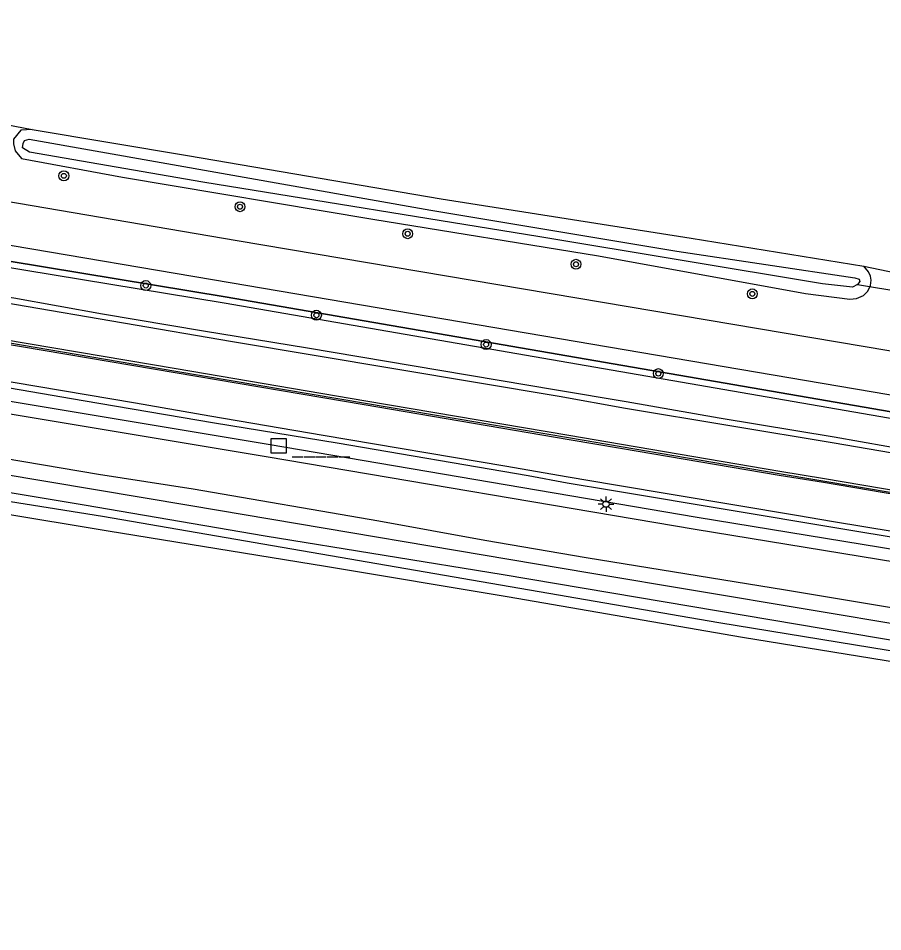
# Model space of a CAD drawing. Extents: x 124000 to 128010, y 398999 to 403000.
# Drawn here: x 125326.8 to 125396.5, y 402784.7 to 402858.4 of the extents above; entities that cross this region are included whole.
import ezdxf

# ---------------------------------------------------------------- set-up
doc = ezdxf.new("R2010")
doc.units = 0
for name, color, linetype in [('gg-afsc-lijn haag', 7, 'Continuous'), ('gg-kwrk-duiker nz buis', 7, 'Continuous'), ('gt-symb-boom', 7, 'Continuous'), ('gt-symb-hm paal', 7, 'Continuous'), ('gt-symb-lichtmast', 7, 'Continuous'), ('gx-grn-maaiveld', 7, 'Continuous'), ('gx-knt-lijn weginrichtingselement', 7, 'Continuous')]:
    doc.layers.add(name, color=color, linetype=linetype)

# ---------------------------------------------------------------- blocks, each defined once
blk = doc.blocks.new('gt0-HMpaal')
at = {"layer": 'gt-symb-hm paal'}
blk.add_lwpolyline([(-0.6, 0.6), (0.6, 0.6), (0.6, -0.6), (-0.6, -0.6)], close=True, dxfattribs=at)
blk = doc.blocks.new('gt0-LMAST')
at = {"layer": 'gt-symb-lichtmast'}
for p, q in [((-0.182, 0.173), (-0.447, 0.438)), ((-0.005, 0.246), (-0.005, 0.621)), ((0.172, 0.173), (0.437, 0.438)), ((-0.255, -0.004), (-0.63, -0.004)), ((-0.182, -0.181), (-0.447, -0.446)), ((-0.005, -0.254), (-0.005, -0.629)), ((0.437, -0.446), (0.172, -0.181)), ((0.245, -0.004), (0.62, -0.004))]:
    blk.add_line(p, q, dxfattribs=at)
blk.add_circle((-0.005, -0.004), 0.25, dxfattribs=at)
blk = doc.blocks.new('gt0-BOOM')
at = {"layer": 'gt-symb-boom'}
for radius in [0.4, 0.2]:
    blk.add_circle((0, 0), radius, dxfattribs=at)

msp = doc.modelspace()

# ---------------------------------------------------------------- linework, layer by layer
at = {"layer": 'gg-afsc-lijn haag'}
msp.add_lwpolyline([(125550.108, 402803.288), (125536.873, 402804.744), (125528.396, 402805.349), (125526.342, 402805.572), (125519.44, 402806.254), (125514.262, 402806.92), (125501.333, 402808.87), (125445.351, 402818.444), (125404.632, 402825.338), (125343.454, 402835.921), (125279.132, 402846.519)], dxfattribs=at)
at = {"layer": 'gg-kwrk-duiker nz buis'}
msp.add_line((125394.449, 402836.917), (125400.215, 402835.931), dxfattribs=at)
at = {"layer": 'gx-grn-maaiveld'}
for p, q in [((125314.539, 402851.976), (125327.897, 402849.393)), ((125394.935, 402838.376), (125400.617, 402837.196))]:
    msp.add_line(p, q, dxfattribs=at)
for points in [[(125327.897, 402849.393), (125326.981, 402849.345), (125326.376, 402848.635), (125326.393, 402848.249), (125326.529, 402847.677), (125327.03, 402847.071), (125335.175, 402845.564), (125355.369, 402842.172), (125373.548, 402839.209), (125390.239, 402836.195), (125393.822, 402835.72), (125394.348, 402835.77), (125394.91, 402836.024), (125395.273, 402836.37), (125395.482, 402836.816), (125395.536, 402837.253), (125395.486, 402837.577), (125395.326, 402837.94), (125394.935, 402838.376)], [(125327.897, 402849.393), (125340.423, 402847.302), (125360.867, 402843.82), (125381.033, 402840.652), (125394.935, 402838.376)], [(125276.956, 402848.089), (125277.699, 402848.141), (125305.84, 402843.513), (125343.859, 402837.063), (125404.852, 402826.699), (125445.966, 402819.798), (125516.418, 402807.864)], [(125341.661, 402845.157), (125327.686, 402847.59), (125327.108, 402847.928), (125327.162, 402848.275), (125327.263, 402848.53), (125327.643, 402848.638), (125360.045, 402842.914), (125379.881, 402839.594), (125394.223, 402837.45), (125394.566, 402837.34), (125394.62, 402837.15), (125394.449, 402836.917), (125394.035, 402836.704), (125391.604, 402836.95), (125368.827, 402840.761), (125341.661, 402845.157)], [(125279.132, 402846.519), (125279.051, 402846.026), (125343.373, 402835.428), (125404.548, 402824.845), (125445.612, 402817.886), (125503.128, 402808.134), (125515.597, 402806.24), (125519.331, 402805.853), (125526.26, 402805.038), (125528.351, 402804.851), (125528.396, 402805.349)], [(125279.132, 402846.519), (125343.454, 402835.921), (125404.632, 402825.338), (125445.696, 402818.379), (125503.203, 402808.628), (125515.672, 402806.734), (125519.389, 402806.35), (125526.318, 402805.535), (125528.396, 402805.349)], [(125314.655, 402845.538), (125344.417, 402840.465), (125405.393, 402830.175), (125446.502, 402823.384), (125447.155, 402823.36), (125447.447, 402823.514)], [(125304.765, 402839.408), (125310.774, 402838.4), (125322.356, 402836.415), (125326.411, 402835.824), (125333.567, 402834.551), (125341.718, 402833.182), (125350.088, 402831.79), (125358.528, 402830.365), (125370.171, 402828.408), (125375.796, 402827.464), (125383.29, 402826.167), (125392.553, 402824.614), (125396.797, 402823.859), (125409.483, 402821.701), (125423.081, 402819.342), (125438.041, 402816.848), (125447.702, 402815.234)], [(125279.922, 402835.566), (125287.893, 402834.144), (125296.192, 402832.601), (125306.148, 402830.926), (125314.608, 402829.504), (125323.362, 402827.953), (125346.916, 402824.024), (125381.503, 402818.156), (125399.256, 402815.251), (125449.909, 402806.631), (125468.382, 402803.584), (125483.812, 402801.03), (125495.55, 402799.002), (125504.68, 402797.641), (125511.676, 402796.73), (125525.555, 402795.235), (125531.967, 402794.63), (125543.513, 402793.908), (125550.08, 402793.557)], [(125304.171, 402835.918), (125307.544, 402835.332), (125323.528, 402832.638), (125339.473, 402829.926), (125354.763, 402827.33), (125371.134, 402824.567), (125388.133, 402821.664), (125403.944, 402819.007), (125419.282, 402816.415), (125436.554, 402813.534), (125447.124, 402811.755)], [(125279.748, 402834.581), (125287.714, 402833.16), (125296.017, 402831.616), (125305.982, 402829.94), (125314.438, 402828.518), (125323.193, 402826.967), (125346.75, 402823.038), (125381.339, 402817.17), (125399.091, 402814.264), (125449.744, 402805.645), (125468.219, 402802.597), (125483.645, 402800.044), (125495.391, 402798.014), (125504.542, 402796.65), (125511.558, 402795.737), (125525.454, 402794.24), (125531.889, 402793.633), (125543.455, 402792.91), (125550.03, 402792.558), (125558.005, 402792.194), (125570.513, 402792.006), (125576.377, 402791.435)], [(125303.583, 402832.456), (125305.134, 402832.147), (125310.429, 402831.275), (125319.313, 402829.724), (125332.016, 402827.542), (125342.58, 402825.743), (125352.493, 402824.139), (125367.895, 402821.512), (125371.03, 402820.926), (125374.61, 402820.331), (125384.403, 402818.69), (125392.3, 402817.371), (125405.734, 402815.128), (125423.503, 402812.025), (125443.173, 402808.693), (125446.525, 402808.144)], [(125278.94, 402830.915), (125281.992, 402830.372), (125291.102, 402828.898), (125300.333, 402827.271), (125308.962, 402825.739), (125333.233, 402821.62), (125340.864, 402820.42), (125355.834, 402817.845), (125364.387, 402816.282), (125372.562, 402814.907), (125388.624, 402812.281), (125405.926, 402809.422)], [(125407.585, 402807.818), (125372.855, 402813.626), (125340.68, 402819.067), (125325.111, 402821.66), (125300.949, 402825.786), (125288.004, 402827.939), (125282.529, 402828.755), (125281.535, 402828.362), (125281.237, 402827.548), (125281.235, 402826.751), (125281.631, 402826.058), (125282.318, 402825.402), (125282.739, 402825.136)], [(125418.908, 402803.814), (125395.584, 402807.617), (125383.257, 402809.619), (125333.572, 402818.212), (125322.913, 402819.892), (125308.618, 402822.252), (125294.694, 402824.447), (125282.692, 402826.246), (125282.427, 402826.397), (125282.404, 402826.733), (125282.551, 402827.294), (125282.703, 402827.41), (125299.554, 402824.662), (125317.881, 402821.505), (125332.088, 402819.146), (125346.671, 402816.653), (125365.863, 402813.532), (125400.434, 402807.69)], [(125545.907, 402784.72), (125542.249, 402784.967), (125535.382, 402785.557), (125525.471, 402786.544), (125515.496, 402787.66), (125506.084, 402788.518), (125487.513, 402791.046), (125474.388, 402793.249), (125461.239, 402795.506), (125444.693, 402798.194), (125423.231, 402802.023), (125406.018, 402805.063), (125385.162, 402808.453), (125366.184, 402811.723), (125351.541, 402814.18), (125334.024, 402817.032), (125316.027, 402819.998), (125301.89, 402822.45), (125298.39, 402822.974)]]:
    msp.add_lwpolyline(points, dxfattribs=at)
at = {"layer": 'gx-knt-lijn weginrichtingselement'}
for points in [[(125408.991, 402821.301), (125392.566, 402824.112), (125375.737, 402826.908), (125370.395, 402827.864), (125344.041, 402832.293), (125326.462, 402835.3), (125308.548, 402838.331), (125304.696, 402839.001), (125293.676, 402840.916), (125279.03, 402843.4), (125267.532, 402845.462), (125257.523, 402847.793), (125251.291, 402849.414), (125249.72, 402849.823), (125243.839, 402851.53), (125238.379, 402853.265), (125229.712, 402856.275), (125224.147, 402858.375)], [(125403.851, 402818.882), (125391.689, 402820.932), (125388.111, 402821.516), (125375.323, 402823.685), (125371.2, 402824.394), (125354.669, 402827.193), (125339.425, 402829.781), (125323.498, 402832.48), (125307.438, 402835.206), (125304.146, 402835.767), (125292.496, 402837.751), (125274.351, 402840.93)], [(125274.455, 402841.263), (125292.568, 402838.137), (125304.205, 402836.115), (125307.578, 402835.529), (125323.561, 402832.836), (125339.507, 402830.123), (125354.796, 402827.527), (125371.167, 402824.764), (125375.414, 402824.031), (125388.167, 402821.862), (125391.775, 402821.256), (125403.977, 402819.204)], [(125318.537, 402830.356), (125336.223, 402827.365), (125342.209, 402826.322), (125351.357, 402824.756), (125366.004, 402822.297), (125371.119, 402821.412), (125374.76, 402820.794), (125389.513, 402818.297), (125392.499, 402817.789), (125404.738, 402815.769)]]:
    msp.add_lwpolyline(points, dxfattribs=at)

# ---------------------------------------------------------------- block references
at = {"layer": 'gt-symb-boom'}
for p in [(125330.45, 402845.67), (125344.65, 402843.18), (125358.17, 402841), (125371.74, 402838.54), (125337.054, 402836.822), (125385.96, 402836.15), (125350.808, 402834.433), (125364.493, 402832.066), (125378.381, 402829.725)]:
    msp.add_blockref('gt0-BOOM', p, dxfattribs=at)
at = {"layer": 'gt-symb-hm paal'}
msp.add_blockref('gt0-HMpaal', (125347.774, 402823.902), dxfattribs=at)
at = {"layer": 'gt-symb-lichtmast'}
msp.add_blockref('gt0-LMAST', (125374.17, 402819.199), dxfattribs=at)

# ---------------------------------------------------------------- texts
at = {"layer": 'gt-symb-hm paal'}
msp.add_text('_____', height=1.25, dxfattribs=at).set_placement((125348.855, 402823.298))

doc.saveas('drawing.dxf')
